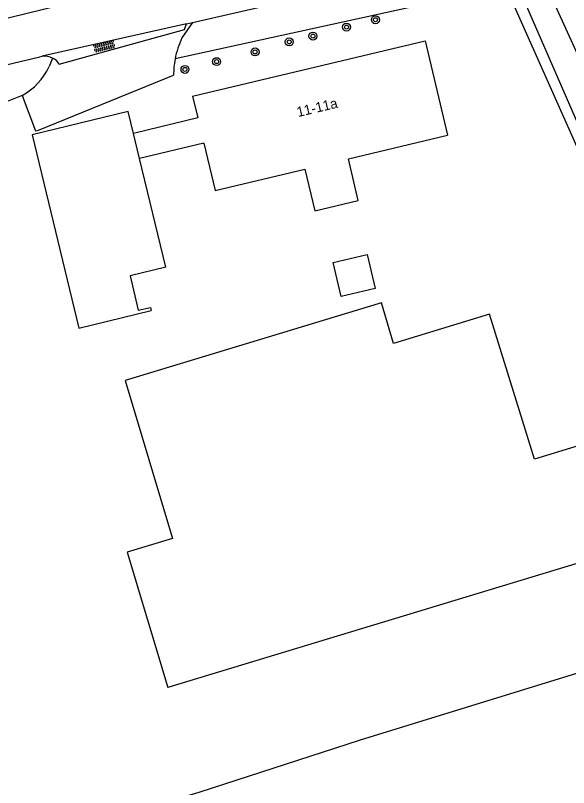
# Model space of a CAD drawing. Extents: x 135999 to 138000, y 396000 to 398501.
# Drawn here: x 137302.8 to 137358.4, y 397128.7 to 397206.2 of the extents above; entities that cross this region are included whole.
import ezdxf

# ---------------------------------------------------------------- set-up
doc = ezdxf.new("R2010")
doc.units = 0
for name, color, linetype in [('gg-afsc-hekwerk', 7, 'Continuous'), ('gg-anno-huisnummerreeks BGT', 7, 'Continuous'), ('gg-bbg-bijgebouw', 7, 'Continuous'), ('gg-bbg-gedigitaliseerde bebouwing', 7, 'Continuous'), ('gg-bbg-gedigitaliseerde bijgebouw', 7, 'Continuous'), ('gg-bbg-hoofdgebouw', 7, 'Continuous'), ('gg-bbg-tussenscheiding', 7, 'Continuous'), ('gg-knt-verharding', 7, 'Continuous'), ('gg-kntw-bovenkant insteek waterloop', 7, 'Continuous'), ('gt-grn-groengrens', 7, 'Continuous'), ('gt-symb-boom', 7, 'Continuous'), ('gt-symb-overige verharding', 7, 'Continuous'), ('gx-grn-maaiveld', 7, 'Continuous')]:
    doc.layers.add(name, color=color, linetype=linetype)

# ---------------------------------------------------------------- blocks, each defined once
blk = doc.blocks.new('gt0-BOOM')
at = {"layer": 'gt-symb-boom'}
for radius in [0.4, 0.2]:
    blk.add_circle((0, 0), radius, dxfattribs=at)
blk = doc.blocks.new('gt0-OVH')
at = {"layer": 'gt-symb-overige verharding'}
for points in [[(-0.972, 0.298), (-0.967, 0.308), (-0.965, 0.319), (-0.966, 0.33), (-0.971, 0.34), (-0.978, 0.348), (-0.988, 0.353), (-0.999, 0.355), (-1.01, 0.354), (-1.02, 0.349), (-1.028, 0.342), (-1.033, 0.332), (-1.035, 0.321), (-1.034, 0.31), (-1.029, 0.3), (-1.022, 0.292), (-1.012, 0.287), (-1.001, 0.285), (-0.99, 0.286), (-0.98, 0.291)], [(-0.872, 0.106), (-0.867, 0.116), (-0.865, 0.126), (-0.866, 0.137), (-0.871, 0.147), (-0.878, 0.156), (-0.888, 0.161), (-0.899, 0.163), (-0.91, 0.162), (-0.92, 0.157), (-0.928, 0.15), (-0.933, 0.14), (-0.935, 0.129), (-0.934, 0.118), (-0.929, 0.108), (-0.922, 0.1), (-0.912, 0.095), (-0.901, 0.092), (-0.89, 0.094), (-0.88, 0.098)], [(-0.772, 0.298), (-0.767, 0.308), (-0.765, 0.319), (-0.766, 0.33), (-0.771, 0.34), (-0.778, 0.348), (-0.788, 0.353), (-0.799, 0.355), (-0.81, 0.354), (-0.82, 0.349), (-0.828, 0.342), (-0.833, 0.332), (-0.835, 0.321), (-0.834, 0.31), (-0.829, 0.3), (-0.822, 0.292), (-0.812, 0.287), (-0.801, 0.285), (-0.79, 0.286), (-0.78, 0.291)], [(-0.672, 0.106), (-0.667, 0.116), (-0.665, 0.126), (-0.666, 0.137), (-0.671, 0.147), (-0.678, 0.156), (-0.688, 0.161), (-0.699, 0.163), (-0.71, 0.162), (-0.72, 0.157), (-0.728, 0.15), (-0.733, 0.14), (-0.735, 0.129), (-0.734, 0.118), (-0.729, 0.108), (-0.722, 0.1), (-0.712, 0.095), (-0.701, 0.092), (-0.69, 0.094), (-0.68, 0.098)], [(-0.572, 0.298), (-0.567, 0.308), (-0.565, 0.319), (-0.566, 0.33), (-0.571, 0.34), (-0.578, 0.348), (-0.588, 0.353), (-0.599, 0.355), (-0.61, 0.354), (-0.62, 0.349), (-0.628, 0.342), (-0.633, 0.332), (-0.635, 0.321), (-0.634, 0.31), (-0.629, 0.3), (-0.622, 0.292), (-0.612, 0.287), (-0.601, 0.285), (-0.59, 0.286), (-0.58, 0.291)], [(-0.472, 0.106), (-0.467, 0.116), (-0.465, 0.126), (-0.466, 0.137), (-0.471, 0.147), (-0.478, 0.156), (-0.488, 0.161), (-0.499, 0.163), (-0.51, 0.162), (-0.52, 0.157), (-0.528, 0.15), (-0.533, 0.14), (-0.535, 0.129), (-0.534, 0.118), (-0.529, 0.108), (-0.522, 0.1), (-0.512, 0.095), (-0.501, 0.092), (-0.49, 0.094), (-0.48, 0.098)], [(-0.372, 0.298), (-0.367, 0.308), (-0.365, 0.319), (-0.366, 0.33), (-0.371, 0.34), (-0.378, 0.348), (-0.388, 0.353), (-0.399, 0.355), (-0.41, 0.354), (-0.42, 0.349), (-0.428, 0.342), (-0.433, 0.332), (-0.435, 0.321), (-0.434, 0.31), (-0.429, 0.3), (-0.422, 0.292), (-0.412, 0.287), (-0.401, 0.285), (-0.39, 0.286), (-0.38, 0.291)], [(-0.272, 0.106), (-0.267, 0.116), (-0.265, 0.126), (-0.266, 0.137), (-0.271, 0.147), (-0.278, 0.156), (-0.288, 0.161), (-0.299, 0.163), (-0.31, 0.162), (-0.32, 0.157), (-0.328, 0.15), (-0.333, 0.14), (-0.335, 0.129), (-0.334, 0.118), (-0.329, 0.108), (-0.322, 0.1), (-0.312, 0.095), (-0.301, 0.092), (-0.29, 0.094), (-0.28, 0.098)], [(-0.172, 0.298), (-0.167, 0.308), (-0.165, 0.319), (-0.166, 0.33), (-0.171, 0.34), (-0.178, 0.348), (-0.188, 0.353), (-0.199, 0.355), (-0.21, 0.354), (-0.22, 0.349), (-0.228, 0.342), (-0.233, 0.332), (-0.235, 0.321), (-0.234, 0.31), (-0.229, 0.3), (-0.222, 0.292), (-0.212, 0.287), (-0.201, 0.285), (-0.19, 0.286), (-0.18, 0.291)], [(-0.072, 0.106), (-0.067, 0.116), (-0.065, 0.126), (-0.066, 0.137), (-0.071, 0.147), (-0.078, 0.156), (-0.088, 0.161), (-0.099, 0.163), (-0.11, 0.162), (-0.12, 0.157), (-0.128, 0.15), (-0.133, 0.14), (-0.135, 0.129), (-0.134, 0.118), (-0.129, 0.108), (-0.122, 0.1), (-0.112, 0.095), (-0.101, 0.092), (-0.09, 0.094), (-0.08, 0.098)], [(0.028, 0.298), (0.033, 0.308), (0.035, 0.319), (0.034, 0.33), (0.029, 0.34), (0.022, 0.348), (0.012, 0.353), (0.001, 0.355), (-0.01, 0.354), (-0.02, 0.349), (-0.028, 0.342), (-0.033, 0.332), (-0.035, 0.321), (-0.034, 0.31), (-0.029, 0.3), (-0.022, 0.292), (-0.012, 0.287), (-0.001, 0.285), (0.01, 0.286), (0.02, 0.291)], [(0.128, 0.106), (0.133, 0.116), (0.135, 0.126), (0.134, 0.137), (0.129, 0.147), (0.122, 0.156), (0.112, 0.161), (0.101, 0.163), (0.09, 0.162), (0.08, 0.157), (0.072, 0.15), (0.067, 0.14), (0.065, 0.129), (0.066, 0.118), (0.071, 0.108), (0.078, 0.1), (0.088, 0.095), (0.099, 0.092), (0.11, 0.094), (0.12, 0.098)], [(0.228, 0.298), (0.233, 0.308), (0.235, 0.319), (0.234, 0.33), (0.229, 0.34), (0.222, 0.348), (0.212, 0.353), (0.201, 0.355), (0.19, 0.354), (0.18, 0.349), (0.172, 0.342), (0.167, 0.332), (0.165, 0.321), (0.166, 0.31), (0.171, 0.3), (0.178, 0.292), (0.188, 0.287), (0.199, 0.285), (0.21, 0.286), (0.22, 0.291)], [(0.328, 0.106), (0.333, 0.116), (0.335, 0.126), (0.334, 0.137), (0.329, 0.147), (0.322, 0.156), (0.312, 0.161), (0.301, 0.163), (0.29, 0.162), (0.28, 0.157), (0.272, 0.15), (0.267, 0.14), (0.265, 0.129), (0.266, 0.118), (0.271, 0.108), (0.278, 0.1), (0.288, 0.095), (0.299, 0.092), (0.31, 0.094), (0.32, 0.098)], [(0.428, 0.298), (0.433, 0.308), (0.435, 0.319), (0.434, 0.33), (0.429, 0.34), (0.422, 0.348), (0.412, 0.353), (0.401, 0.355), (0.39, 0.354), (0.38, 0.349), (0.372, 0.342), (0.367, 0.332), (0.365, 0.321), (0.366, 0.31), (0.371, 0.3), (0.378, 0.292), (0.388, 0.287), (0.399, 0.285), (0.41, 0.286), (0.42, 0.291)], [(0.528, 0.106), (0.533, 0.116), (0.535, 0.126), (0.534, 0.137), (0.529, 0.147), (0.522, 0.156), (0.512, 0.161), (0.501, 0.163), (0.49, 0.162), (0.48, 0.157), (0.472, 0.15), (0.467, 0.14), (0.465, 0.129), (0.466, 0.118), (0.471, 0.108), (0.478, 0.1), (0.488, 0.095), (0.499, 0.092), (0.51, 0.094), (0.52, 0.098)], [(0.628, 0.298), (0.633, 0.308), (0.635, 0.319), (0.634, 0.33), (0.629, 0.34), (0.622, 0.348), (0.612, 0.353), (0.601, 0.355), (0.59, 0.354), (0.58, 0.349), (0.572, 0.342), (0.567, 0.332), (0.565, 0.321), (0.566, 0.31), (0.571, 0.3), (0.578, 0.292), (0.588, 0.287), (0.599, 0.285), (0.61, 0.286), (0.62, 0.291)], [(0.728, 0.106), (0.733, 0.116), (0.735, 0.126), (0.734, 0.137), (0.729, 0.147), (0.722, 0.156), (0.712, 0.161), (0.701, 0.163), (0.69, 0.162), (0.68, 0.157), (0.672, 0.15), (0.667, 0.14), (0.665, 0.129), (0.666, 0.118), (0.671, 0.108), (0.678, 0.1), (0.688, 0.095), (0.699, 0.092), (0.71, 0.094), (0.72, 0.098)], [(0.828, 0.298), (0.833, 0.308), (0.835, 0.319), (0.834, 0.33), (0.829, 0.34), (0.822, 0.348), (0.812, 0.353), (0.801, 0.355), (0.79, 0.354), (0.78, 0.349), (0.772, 0.342), (0.767, 0.332), (0.765, 0.321), (0.766, 0.31), (0.771, 0.3), (0.778, 0.292), (0.788, 0.287), (0.799, 0.285), (0.81, 0.286), (0.82, 0.291)], [(0.928, 0.106), (0.933, 0.116), (0.935, 0.126), (0.934, 0.137), (0.929, 0.147), (0.922, 0.156), (0.912, 0.161), (0.901, 0.163), (0.89, 0.162), (0.88, 0.157), (0.872, 0.15), (0.867, 0.14), (0.865, 0.129), (0.866, 0.118), (0.871, 0.108), (0.878, 0.1), (0.888, 0.095), (0.899, 0.092), (0.91, 0.094), (0.92, 0.098)], [(1.028, 0.298), (1.033, 0.308), (1.035, 0.319), (1.034, 0.33), (1.029, 0.34), (1.022, 0.348), (1.012, 0.353), (1.001, 0.355), (0.99, 0.354), (0.98, 0.349), (0.972, 0.342), (0.967, 0.332), (0.965, 0.321), (0.966, 0.31), (0.971, 0.3), (0.978, 0.292), (0.988, 0.287), (0.999, 0.285), (1.01, 0.286), (1.02, 0.291)], [(-0.972, -0.142), (-0.967, -0.132), (-0.965, -0.121), (-0.966, -0.11), (-0.971, -0.1), (-0.978, -0.092), (-0.988, -0.087), (-0.999, -0.085), (-1.01, -0.086), (-1.02, -0.091), (-1.028, -0.098), (-1.033, -0.108), (-1.035, -0.119), (-1.034, -0.13), (-1.029, -0.14), (-1.022, -0.148), (-1.012, -0.153), (-1.001, -0.155), (-0.99, -0.154), (-0.98, -0.149)], [(-0.872, -0.334), (-0.867, -0.324), (-0.865, -0.314), (-0.866, -0.303), (-0.871, -0.293), (-0.878, -0.284), (-0.888, -0.279), (-0.899, -0.277), (-0.91, -0.278), (-0.92, -0.283), (-0.928, -0.29), (-0.933, -0.3), (-0.935, -0.311), (-0.934, -0.322), (-0.929, -0.332), (-0.922, -0.34), (-0.912, -0.345), (-0.901, -0.348), (-0.89, -0.346), (-0.88, -0.342)], [(-0.772, -0.142), (-0.767, -0.132), (-0.765, -0.121), (-0.766, -0.11), (-0.771, -0.1), (-0.778, -0.092), (-0.788, -0.087), (-0.799, -0.085), (-0.81, -0.086), (-0.82, -0.091), (-0.828, -0.098), (-0.833, -0.108), (-0.835, -0.119), (-0.834, -0.13), (-0.829, -0.14), (-0.822, -0.148), (-0.812, -0.153), (-0.801, -0.155), (-0.79, -0.154), (-0.78, -0.149)], [(-0.672, -0.334), (-0.667, -0.324), (-0.665, -0.314), (-0.666, -0.303), (-0.671, -0.293), (-0.678, -0.284), (-0.688, -0.279), (-0.699, -0.277), (-0.71, -0.278), (-0.72, -0.283), (-0.728, -0.29), (-0.733, -0.3), (-0.735, -0.311), (-0.734, -0.322), (-0.729, -0.332), (-0.722, -0.34), (-0.712, -0.345), (-0.701, -0.348), (-0.69, -0.346), (-0.68, -0.342)], [(-0.572, -0.142), (-0.567, -0.132), (-0.565, -0.121), (-0.566, -0.11), (-0.571, -0.1), (-0.578, -0.092), (-0.588, -0.087), (-0.599, -0.085), (-0.61, -0.086), (-0.62, -0.091), (-0.628, -0.098), (-0.633, -0.108), (-0.635, -0.119), (-0.634, -0.13), (-0.629, -0.14), (-0.622, -0.148), (-0.612, -0.153), (-0.601, -0.155), (-0.59, -0.154), (-0.58, -0.149)], [(-0.472, -0.334), (-0.467, -0.324), (-0.465, -0.314), (-0.466, -0.303), (-0.471, -0.293), (-0.478, -0.284), (-0.488, -0.279), (-0.499, -0.277), (-0.51, -0.278), (-0.52, -0.283), (-0.528, -0.29), (-0.533, -0.3), (-0.535, -0.311), (-0.534, -0.322), (-0.529, -0.332), (-0.522, -0.34), (-0.512, -0.345), (-0.501, -0.348), (-0.49, -0.346), (-0.48, -0.342)], [(-0.372, -0.142), (-0.367, -0.132), (-0.365, -0.121), (-0.366, -0.11), (-0.371, -0.1), (-0.378, -0.092), (-0.388, -0.087), (-0.399, -0.085), (-0.41, -0.086), (-0.42, -0.091), (-0.428, -0.098), (-0.433, -0.108), (-0.435, -0.119), (-0.434, -0.13), (-0.429, -0.14), (-0.422, -0.148), (-0.412, -0.153), (-0.401, -0.155), (-0.39, -0.154), (-0.38, -0.149)], [(-0.272, -0.334), (-0.267, -0.324), (-0.265, -0.314), (-0.266, -0.303), (-0.271, -0.293), (-0.278, -0.284), (-0.288, -0.279), (-0.299, -0.277), (-0.31, -0.278), (-0.32, -0.283), (-0.328, -0.29), (-0.333, -0.3), (-0.335, -0.311), (-0.334, -0.322), (-0.329, -0.332), (-0.322, -0.34), (-0.312, -0.345), (-0.301, -0.348), (-0.29, -0.346), (-0.28, -0.342)], [(-0.172, -0.142), (-0.167, -0.132), (-0.165, -0.121), (-0.166, -0.11), (-0.171, -0.1), (-0.178, -0.092), (-0.188, -0.087), (-0.199, -0.085), (-0.21, -0.086), (-0.22, -0.091), (-0.228, -0.098), (-0.233, -0.108), (-0.235, -0.119), (-0.234, -0.13), (-0.229, -0.14), (-0.222, -0.148), (-0.212, -0.153), (-0.201, -0.155), (-0.19, -0.154), (-0.18, -0.149)], [(-0.072, -0.334), (-0.067, -0.324), (-0.065, -0.314), (-0.066, -0.303), (-0.071, -0.293), (-0.078, -0.284), (-0.088, -0.279), (-0.099, -0.277), (-0.11, -0.278), (-0.12, -0.283), (-0.128, -0.29), (-0.133, -0.3), (-0.135, -0.311), (-0.134, -0.322), (-0.129, -0.332), (-0.122, -0.34), (-0.112, -0.345), (-0.101, -0.348), (-0.09, -0.346), (-0.08, -0.342)], [(0.028, -0.142), (0.033, -0.132), (0.035, -0.121), (0.034, -0.11), (0.029, -0.1), (0.022, -0.092), (0.012, -0.087), (0.001, -0.085), (-0.01, -0.086), (-0.02, -0.091), (-0.028, -0.098), (-0.033, -0.108), (-0.035, -0.119), (-0.034, -0.13), (-0.029, -0.14), (-0.022, -0.148), (-0.012, -0.153), (-0.001, -0.155), (0.01, -0.154), (0.02, -0.149)], [(0.128, -0.334), (0.133, -0.324), (0.135, -0.314), (0.134, -0.303), (0.129, -0.293), (0.122, -0.284), (0.112, -0.279), (0.101, -0.277), (0.09, -0.278), (0.08, -0.283), (0.072, -0.29), (0.067, -0.3), (0.065, -0.311), (0.066, -0.322), (0.071, -0.332), (0.078, -0.34), (0.088, -0.345), (0.099, -0.348), (0.11, -0.346), (0.12, -0.342)], [(0.228, -0.142), (0.233, -0.132), (0.235, -0.121), (0.234, -0.11), (0.229, -0.1), (0.222, -0.092), (0.212, -0.087), (0.201, -0.085), (0.19, -0.086), (0.18, -0.091), (0.172, -0.098), (0.167, -0.108), (0.165, -0.119), (0.166, -0.13), (0.171, -0.14), (0.178, -0.148), (0.188, -0.153), (0.199, -0.155), (0.21, -0.154), (0.22, -0.149)], [(0.328, -0.334), (0.333, -0.324), (0.335, -0.314), (0.334, -0.303), (0.329, -0.293), (0.322, -0.284), (0.312, -0.279), (0.301, -0.277), (0.29, -0.278), (0.28, -0.283), (0.272, -0.29), (0.267, -0.3), (0.265, -0.311), (0.266, -0.322), (0.271, -0.332), (0.278, -0.34), (0.288, -0.345), (0.299, -0.348), (0.31, -0.346), (0.32, -0.342)], [(0.428, -0.142), (0.433, -0.132), (0.435, -0.121), (0.434, -0.11), (0.429, -0.1), (0.422, -0.092), (0.412, -0.087), (0.401, -0.085), (0.39, -0.086), (0.38, -0.091), (0.372, -0.098), (0.367, -0.108), (0.365, -0.119), (0.366, -0.13), (0.371, -0.14), (0.378, -0.148), (0.388, -0.153), (0.399, -0.155), (0.41, -0.154), (0.42, -0.149)], [(0.528, -0.334), (0.533, -0.324), (0.535, -0.314), (0.534, -0.303), (0.529, -0.293), (0.522, -0.284), (0.512, -0.279), (0.501, -0.277), (0.49, -0.278), (0.48, -0.283), (0.472, -0.29), (0.467, -0.3), (0.465, -0.311), (0.466, -0.322), (0.471, -0.332), (0.478, -0.34), (0.488, -0.345), (0.499, -0.348), (0.51, -0.346), (0.52, -0.342)], [(0.628, -0.142), (0.633, -0.132), (0.635, -0.121), (0.634, -0.11), (0.629, -0.1), (0.622, -0.092), (0.612, -0.087), (0.601, -0.085), (0.59, -0.086), (0.58, -0.091), (0.572, -0.098), (0.567, -0.108), (0.565, -0.119), (0.566, -0.13), (0.571, -0.14), (0.578, -0.148), (0.588, -0.153), (0.599, -0.155), (0.61, -0.154), (0.62, -0.149)], [(0.728, -0.334), (0.733, -0.324), (0.735, -0.314), (0.734, -0.303), (0.729, -0.293), (0.722, -0.284), (0.712, -0.279), (0.701, -0.277), (0.69, -0.278), (0.68, -0.283), (0.672, -0.29), (0.667, -0.3), (0.665, -0.311), (0.666, -0.322), (0.671, -0.332), (0.678, -0.34), (0.688, -0.345), (0.699, -0.348), (0.71, -0.346), (0.72, -0.342)], [(0.828, -0.142), (0.833, -0.132), (0.835, -0.121), (0.834, -0.11), (0.829, -0.1), (0.822, -0.092), (0.812, -0.087), (0.801, -0.085), (0.79, -0.086), (0.78, -0.091), (0.772, -0.098), (0.767, -0.108), (0.765, -0.119), (0.766, -0.13), (0.771, -0.14), (0.778, -0.148), (0.788, -0.153), (0.799, -0.155), (0.81, -0.154), (0.82, -0.149)], [(0.928, -0.334), (0.933, -0.324), (0.935, -0.314), (0.934, -0.303), (0.929, -0.293), (0.922, -0.284), (0.912, -0.279), (0.901, -0.277), (0.89, -0.278), (0.88, -0.283), (0.872, -0.29), (0.867, -0.3), (0.865, -0.311), (0.866, -0.322), (0.871, -0.332), (0.878, -0.34), (0.888, -0.345), (0.899, -0.348), (0.91, -0.346), (0.92, -0.342)], [(1.028, -0.142), (1.033, -0.132), (1.035, -0.121), (1.034, -0.11), (1.029, -0.1), (1.022, -0.092), (1.012, -0.087), (1.001, -0.085), (0.99, -0.086), (0.98, -0.091), (0.972, -0.098), (0.967, -0.108), (0.965, -0.119), (0.966, -0.13), (0.971, -0.14), (0.978, -0.148), (0.988, -0.153), (0.999, -0.155), (1.01, -0.154), (1.02, -0.149)]]:
    blk.add_lwpolyline(points, close=True, dxfattribs=at)

msp = doc.modelspace()

# ---------------------------------------------------------------- linework, layer by layer
at = {"layer": 'gg-afsc-hekwerk'}
for p, q in [((137368.291, 397172.651), (137351.99, 397209.362)), ((137368.291, 397172.651), (137351.99, 397209.362)), ((137303.506, 397198.185), (137304.842, 397194.627))]:
    msp.add_line(p, q, dxfattribs=at)
at = {"layer": 'gg-bbg-bijgebouw'}
for p, q in [((137314.17, 397196.57), (137304.53, 397194.24)), ((137365.993, 397153.279), (137318.149, 397138.755))]:
    msp.add_line(p, q, dxfattribs=at)
msp.add_lwpolyline([(137365.993, 397153.279), (137362.65, 397164.02), (137354.979, 397161.674), (137350.443, 397176.251), (137340.815, 397173.309), (137339.606, 397177.375)], dxfattribs=at)
at = {"layer": 'gg-bbg-gedigitaliseerde bebouwing'}
for p, q in [((137321.156, 397195.936), (137314.7, 397194.389)), ((137321.76, 397193.416), (137315.311, 397191.87))]:
    msp.add_line(p, q, dxfattribs=at)
at = {"layer": 'gg-bbg-gedigitaliseerde bijgebouw'}
for p, q in [((137314.7, 397194.389), (137314.17, 397196.57)), ((137317.962, 397180.954), (137315.311, 397191.87))]:
    msp.add_line(p, q, dxfattribs=at)
for points in [[(137304.53, 397194.24), (137309.199, 397174.847), (137316.483, 397176.615)], [(137335.573, 397178.006), (137334.768, 397181.412), (137338.174, 397182.218), (137338.979, 397178.812), (137335.573, 397178.006)], [(137317.962, 397180.954), (137314.349, 397180.081), (137315.183, 397176.63), (137316.408, 397176.926), (137316.483, 397176.615)], [(137339.606, 397177.375), (137313.867, 397169.57), (137318.623, 397153.709), (137314.074, 397152.345), (137318.149, 397138.755)]]:
    msp.add_lwpolyline(points, dxfattribs=at)
at = {"layer": 'gg-bbg-hoofdgebouw'}
msp.add_line((137320.63, 397198.13), (137321.156, 397195.936), dxfattribs=at)
for points in [[(137320.63, 397198.13), (137343.98, 397203.67), (137346.221, 397194.199)], [(137321.76, 397193.416), (137322.902, 397188.651), (137331.913, 397190.783), (137332.896, 397186.628), (137337.275, 397187.664), (137336.285, 397191.848), (137346.221, 397194.199)]]:
    msp.add_lwpolyline(points, dxfattribs=at)
at = {"layer": 'gg-bbg-tussenscheiding'}
msp.add_line((137315.311, 397191.87), (137314.7, 397194.389), dxfattribs=at)
at = {"layer": 'gg-knt-verharding'}
for p, q in [((137320.038, 397205.382), (137305.54, 397202.123)), ((137320.639, 397205.52), (137319.557, 397203.97)), ((137320.038, 397205.382), (137320.639, 397205.52)), ((137306.575, 397201.948), (137306.225, 397201.099))]:
    msp.add_line(p, q, dxfattribs=at)
for points in [[(137261.509, 397197.064), (137261.949, 397197.283), (137268.618, 397198.295), (137269.056, 397198.18), (137275.491, 397199.507), (137329.492, 397212.716), (137340.552, 397215.479)], [(137320.639, 397205.52), (137344.228, 397210.95), (137344.12, 397211.359)], [(137307.239, 397201.336), (137319.835, 397204.821), (137320.038, 397205.382)], [(137276.247, 397194.932), (137276.64, 397195.274), (137305.276, 397202.064), (137305.54, 397202.123)], [(137304.842, 397194.627), (137305.171, 397194.723), (137318.728, 397200.233)]]:
    msp.add_lwpolyline(points, dxfattribs=at)
for centre, radius, start, end in [((137352.1, 397204.088), 8.736, 13.01678, 80.36292), ((137327.526, 397200.238), 8.799, 154.90854, 169.4274), ((137305.784, 397200.419), 1.721, 62.65211, 98.15404), ((137305.781, 397200.42), 1.722, 32.13028, 62.53701), ((137327.467, 397200.251), 8.739, 169.43966, 180.12046), ((137300.396, 397203.812), 6.429, 298.92666, 335.03862)]:
    msp.add_arc(centre, radius, start, end, dxfattribs=at)
at = {"layer": 'gg-kntw-bovenkant insteek waterloop'}
msp.add_lwpolyline([(137366.609, 397178.695), (137369.259, 397180.492), (137356.369, 397208.763), (137353.937, 397207.699), (137366.609, 397178.695)], dxfattribs=at)
at = {"layer": 'gt-grn-groengrens'}
for p, q in [((137343.214, 397207.186), (137318.876, 397201.853)), ((137303.506, 397198.185), (137301.499, 397197.385))]:
    msp.add_line(p, q, dxfattribs=at)
at = {"layer": 'gx-grn-maaiveld'}
msp.add_lwpolyline([(137266.718, 397188.671), (137273.489, 397172.079), (137284.601, 397144.96), (137293.465, 397120.023), (137321.299, 397128.275), (137337.509, 397133.519), (137380.101, 397146.619)], dxfattribs=at)

# ---------------------------------------------------------------- block references
at = {"layer": 'gt-symb-boom'}
for p in [(137339.002, 397205.793), (137336.094, 397205.054), (137332.725, 397204.148), (137330.337, 397203.574), (137326.906, 397202.558), (137323.05, 397201.586), (137319.87, 397200.811)]:
    msp.add_blockref('gt0-BOOM', p, dxfattribs=at)
at = {"layer": 'gt-symb-overige verharding', "rotation": 13.522456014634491}
msp.add_blockref('gt0-OVH', (137311.765, 397203.122), dxfattribs=at)

# ---------------------------------------------------------------- texts
at = {"layer": 'gg-anno-huisnummerreeks BGT'}
msp.add_text('11-11a', height=1, rotation=13.3, dxfattribs=at).set_placement((137331.226, 397196.022))

doc.saveas('drawing.dxf')
